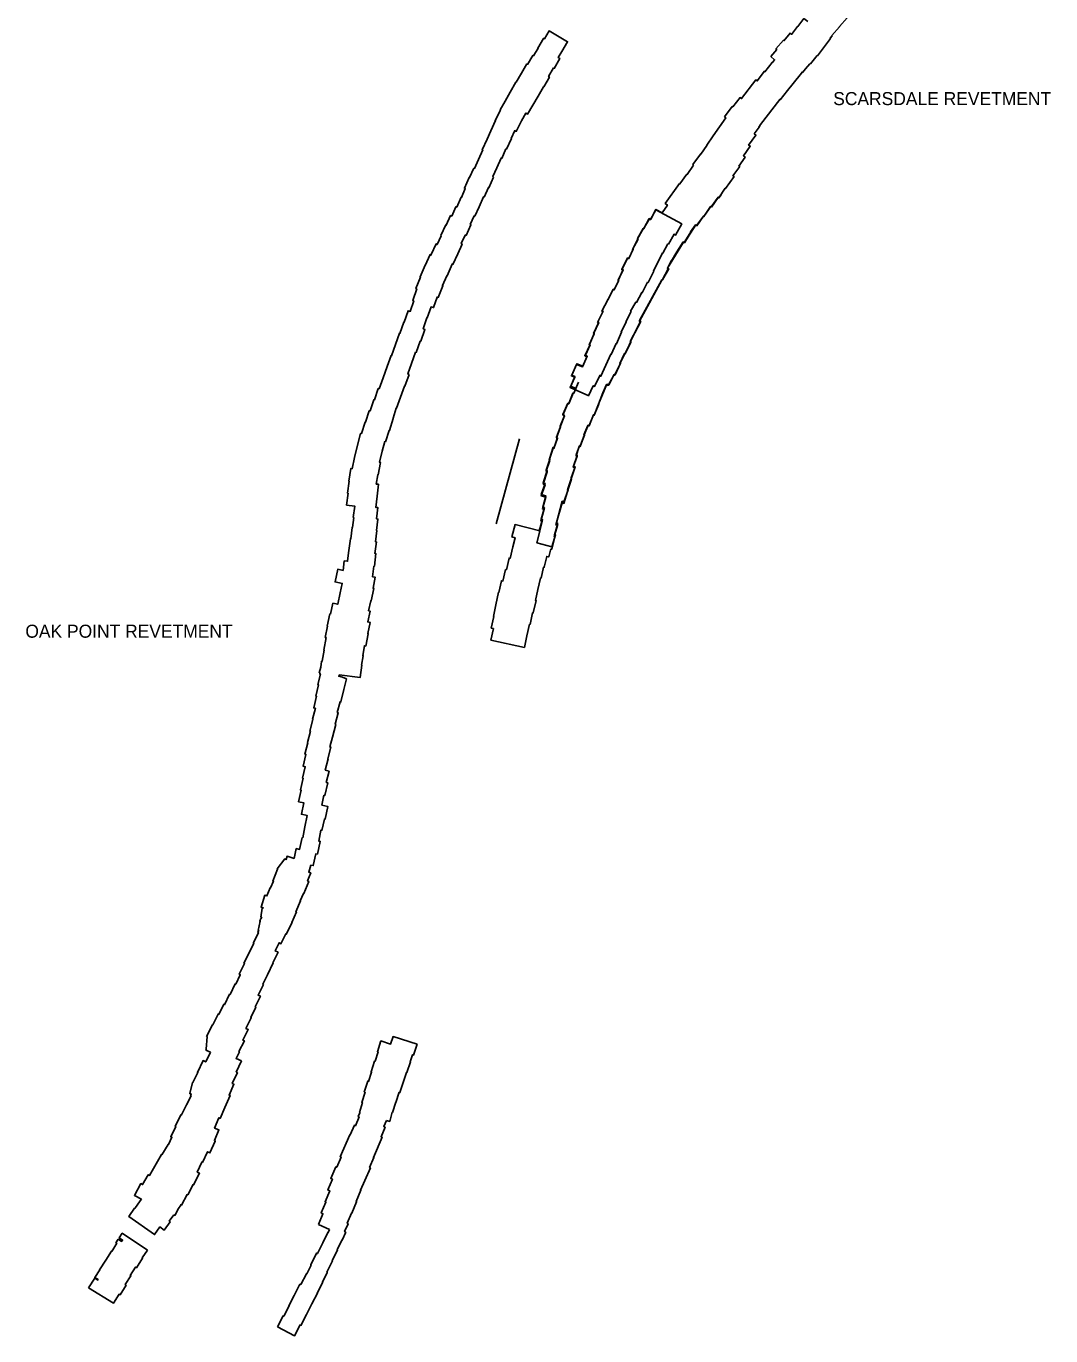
# Model space of a CAD drawing. Extents: x 2650582 to 3923188, y 277893 to 989177.
# Drawn here: x 3697951 to 3710525, y 472295 to 488376 of the extents above; entities that cross this region are included whole.
import ezdxf

# ---------------------------------------------------------------- set-up
doc = ezdxf.new("R2010")
doc.units = 0
doc.layers.add('Level 3', color=7, linetype='Continuous')

msp = doc.modelspace()

# ---------------------------------------------------------------- linework, layer by layer
at = {"layer": 'Level 3'}
msp.add_line((3703718, 482265), (3704003, 483310), dxfattribs=at)
for points in [[(3707090, 488004), (3707162, 488088), (3707151, 488098), (3707243, 488204), (3707250, 488197), (3707326, 488291), (3707345, 488276), (3707418, 488372), (3707420, 488371), (3707496, 488471), (3707544, 488434)], [(3708025, 488480), (3707931, 488372), (3707934, 488369), (3707840, 488260), (3707842, 488257), (3707817, 488228), (3707821, 488225), (3707661, 488013), (3707659, 488015), (3707576, 487912), (3707573, 487914), (3707571, 487912), (3707570, 487913), (3707516, 487852), (3707484, 487811), (3707482, 487813), (3707481, 487811)], [(3703443, 486634), (3703454, 486629), (3703503, 486738), (3703501, 486739), (3703554, 486857), (3703548, 486860), (3703607, 486991), (3703609, 486990), (3703654, 487091), (3703653, 487092), (3703709, 487217), (3703705, 487219), (3703770, 487346), (3703768, 487348), (3703830, 487456), (3703828, 487457), (3703892, 487567), (3703891, 487568), (3703961, 487689), (3703963, 487688), (3704028, 487800), (3704030, 487799), (3704095, 487913), (3704105, 487906), (3704170, 488018), (3704178, 488013), (3704232, 488105), (3704228, 488107), (3704298, 488227), (3704310, 488220), (3704367, 488318), (3704595, 488186), (3704525, 488065), (3704523, 488066), (3704480, 487991), (3704501, 487978), (3704431, 487858), (3704423, 487863), (3704362, 487758), (3704372, 487751), (3704302, 487631), (3704301, 487631), (3704235, 487518), (3704234, 487519), (3704168, 487407), (3704168, 487407), (3704104, 487297), (3704084, 487309), (3704030, 487215), (3704031, 487215), (3703965, 487085), (3703947, 487095), (3703904, 486998), (3703905, 486998), (3703845, 486866), (3703839, 486869), (3703787, 486752), (3703779, 486756), (3703726, 486638), (3703725, 486639), (3703676, 486530), (3703686, 486524)], [(3706519, 487265), (3706616, 487389), (3706622, 487384), (3706713, 487500), (3706731, 487487), (3706907, 487718), (3706922, 487705), (3707010, 487822), (3707016, 487817), (3707104, 487932), (3707109, 487929), (3707136, 487964), (3707090, 488004)], [(3707481, 487811), (3707477, 487814), (3707448, 487780), (3707295, 487586), (3707294, 487587), (3707205, 487473), (3707198, 487478), (3706964, 487170), (3706945, 487139), (3706942, 487141), (3706940, 487139), (3706945, 487136), (3706883, 487056)], [(3706142, 486669), (3706133, 486676), (3706225, 486806), (3706229, 486804), (3706306, 486913), (3706302, 486917), (3706383, 487029), (3706381, 487030), (3706537, 487252), (3706519, 487265)], [(3706883, 487056), (3706906, 487039), (3706817, 486917), (3706837, 486904), (3706752, 486785), (3706774, 486768), (3706697, 486659), (3706707, 486652), (3706624, 486540), (3706638, 486530), (3706535, 486383), (3706531, 486386), (3706450, 486270)], [(3702923, 485570), (3702921, 485571), (3702980, 485702), (3702994, 485695), (3703043, 485803), (3703040, 485804), (3703099, 485935), (3703105, 485932), (3703158, 486050), (3703173, 486044), (3703225, 486160), (3703234, 486155), (3703288, 486275), (3703291, 486274), (3703339, 486382), (3703329, 486387), (3703388, 486518), (3703391, 486517), (3703443, 486634)], [(3705754, 486085), (3705820, 486180), (3705794, 486199), (3705969, 486443), (3705974, 486440), (3706059, 486560), (3706064, 486556), (3706142, 486669)], [(3703686, 486524), (3703628, 486393), (3703623, 486396), (3703570, 486278), (3703565, 486281), (3703509, 486158), (3703508, 486158), (3703456, 486042), (3703447, 486046), (3703400, 485942), (3703408, 485938), (3703349, 485807), (3703338, 485812), (3703290, 485706), (3703300, 485701), (3703247, 485582), (3703247, 485582), (3703188, 485451), (3703176, 485456)], [(3705026, 483874), (3705074, 483976), (3705095, 483966), (3705161, 484092), (3705171, 484090), (3705242, 484232), (3705236, 484235), (3705295, 484356), (3705300, 484354), (3705373, 484496), (3705364, 484503), (3705488, 484747), (3705477, 484754), (3705751, 485259), (3705755, 485258), (3705833, 485398), (3705821, 485405), (3706014, 485726), (3706029, 485718), (3706164, 485937), (3706179, 485928), (3706263, 486044), (3706266, 486041), (3706352, 486164), (3706361, 486159), (3706443, 486276), (3706452, 486272), (3706480, 486311)], [(3705101, 483971), (3705168, 484101), (3705177, 484095), (3705246, 484237), (3705239, 484241), (3705302, 484362), (3705305, 484360), (3705373, 484503), (3705367, 484507), (3705491, 484752), (3705477, 484761), (3705753, 485262), (3705758, 485260), (3705836, 485397), (3705822, 485405), (3706016, 485726), (3706029, 485720), (3706167, 485935), (3706181, 485925), (3706263, 486042), (3706268, 486038), (3706352, 486162), (3706361, 486156), (3706444, 486274), (3706452, 486268), (3706480, 486307)], [(3706450, 486270), (3706442, 486276), (3706359, 486158), (3706350, 486164), (3706266, 486041), (3706262, 486043), (3706177, 485926), (3706163, 485936), (3706105, 485852), (3706109, 485850), (3706026, 485720), (3706014, 485727), (3705936, 485605), (3705872, 485496), (3705870, 485498), (3705820, 485403), (3705830, 485397), (3705755, 485258), (3705750, 485261), (3705478, 484758), (3705493, 484751), (3705420, 484612), (3705367, 484505), (3705372, 484501), (3705301, 484357), (3705297, 484359), (3705238, 484240), (3705245, 484237), (3705174, 484095), (3705165, 484099), (3705099, 483970), (3705076, 483982)], [(3704854, 483836), (3704625, 483941), (3704682, 484065), (3704642, 484082), (3704706, 484224), (3704776, 484193), (3704830, 484315), (3704805, 484329), (3704866, 484458), (3704860, 484462), (3704920, 484597), (3704915, 484601), (3704975, 484735), (3704964, 484739), (3705028, 484870), (3705017, 484875), (3705087, 485018), (3705090, 485017), (3705152, 485140), (3705165, 485137), (3705220, 485248), (3705214, 485252), (3705274, 485379), (3705259, 485387), (3705330, 485525), (3705342, 485521), (3705400, 485633), (3705390, 485636), (3705460, 485762), (3705455, 485764), (3705521, 485889), (3705528, 485886), (3705599, 486009), (3705613, 486002), (3705680, 486123), (3705997, 485948), (3705921, 485811), (3705902, 485822), (3705832, 485701), (3705827, 485702), (3705765, 485590), (3705761, 485593), (3705650, 485370), (3705653, 485368), (3705582, 485228), (3705576, 485231), (3705511, 485104), (3705506, 485108), (3705441, 484985), (3705431, 484989), (3705369, 484876), (3705374, 484874), (3705310, 484746), (3705314, 484743), (3705251, 484624), (3705258, 484618), (3705194, 484477), (3705193, 484478), (3705131, 484346), (3705127, 484348), (3705005, 484078), (3704990, 484087), (3704927, 483952), (3704910, 483961), (3704853, 483836)], [(3704634, 483954), (3704685, 484073), (3704648, 484089), (3704709, 484232), (3704781, 484202), (3704837, 484324), (3704813, 484335), (3704871, 484465), (3704863, 484469), (3704923, 484603), (3704918, 484605), (3704978, 484739), (3704968, 484745), (3705031, 484876), (3705019, 484881), (3705090, 485022), (3705094, 485020), (3705156, 485147), (3705168, 485141), (3705222, 485253), (3705216, 485257), (3705278, 485383), (3705262, 485391), (3705331, 485531), (3705346, 485524), (3705400, 485637), (3705394, 485641), (3705459, 485766), (3705455, 485769), (3705523, 485893), (3705529, 485890), (3705598, 486014), (3705615, 486005), (3705679, 486127), (3705754, 486085)], [(3702380, 484197), (3702381, 484196), (3702429, 484332), (3702434, 484330), (3702482, 484467), (3702531, 484606), (3702538, 484604), (3702587, 484743), (3702591, 484742), (3702638, 484881), (3702663, 484873), (3702707, 485002), (3702694, 485006), (3702743, 485150), (3702733, 485154), (3702789, 485296), (3702784, 485298), (3702846, 485440), (3702849, 485439), (3702907, 485571), (3702921, 485565), (3702923, 485570)], [(3703176, 485456), (3703175, 485454), (3703179, 485452), (3703117, 485310), (3703113, 485312), (3703059, 485192), (3703065, 485189), (3703007, 485045), (3702994, 485050), (3702950, 484920), (3702919, 484930), (3702872, 484793), (3702869, 484794), (3702824, 484660), (3702844, 484653), (3702793, 484507), (3702786, 484509), (3702737, 484370), (3702729, 484373), (3702680, 484234), (3702678, 484234), (3702633, 484107), (3702650, 484101)], [(3701712, 481292), (3701775, 481278), (3701804, 481418), (3701805, 481418), (3701830, 481534), (3701741, 481553), (3701774, 481707), (3701839, 481693), (3701854, 481811), (3701895, 481806), (3701911, 481941), (3701912, 481940), (3701930, 482082), (3701934, 482082), (3701951, 482222), (3701956, 482221), (3701971, 482343), (3701965, 482344), (3701982, 482483), (3701883, 482495), (3701901, 482640), (3701895, 482640), (3701913, 482791), (3701909, 482791), (3701936, 482945), (3701951, 482942), (3701978, 483082), (3701978, 483082), (3702015, 483233), (3702016, 483233), (3702055, 483376), (3702065, 483373), (3702110, 483515), (3702115, 483514), (3702160, 483655), (3702172, 483651), (3702217, 483790), (3702224, 483788), (3702272, 483927), (3702282, 483924), (3702330, 484060), (3702331, 484059), (3702380, 484197)], [(3702650, 484101), (3702599, 483955), (3702594, 483957), (3702546, 483820), (3702543, 483821), (3702496, 483685), (3702492, 483686), (3702453, 483561), (3702456, 483560), (3702409, 483412), (3702405, 483413), (3702360, 483273), (3702351, 483276), (3702319, 483157), (3702321, 483157), (3702288, 483022), (3702298, 483020), (3702269, 482867), (3702266, 482868), (3702246, 482754), (3702274, 482751), (3702257, 482606), (3702258, 482606), (3702241, 482467), (3702268, 482464), (3702251, 482325), (3702267, 482323), (3702250, 482185), (3702253, 482185), (3702236, 482045), (3702249, 482043), (3702231, 481901), (3702243, 481900), (3702224, 481745), (3702218, 481745), (3702202, 481616), (3702235, 481609), (3702207, 481475), (3702217, 481473), (3702185, 481319), (3702179, 481321), (3702153, 481198)], [(3704729, 484005), (3704670, 483870), (3704661, 483868), (3704610, 483742), (3704600, 483746), (3704536, 483607), (3704557, 483596), (3704503, 483464), (3704508, 483462), (3704458, 483331), (3704471, 483325), (3704429, 483201), (3704419, 483206), (3704371, 483062), (3704378, 483059), (3704331, 482924), (3704346, 482921), (3704297, 482768), (3704319, 482761), (3704272, 482627), (3704329, 482611), (3704291, 482472), (3704310, 482465), (3704271, 482324), (3704289, 482317), (3704248, 482180), (3704255, 482176), (3704218, 482034), (3704403, 481985), (3704448, 482129), (3704436, 482132), (3704475, 482271), (3704458, 482278), (3704530, 482542), (3704550, 482536), (3704601, 482681), (3704594, 482682), (3704645, 482829), (3704638, 482832), (3704686, 482967), (3704667, 482974), (3704713, 483106), (3704702, 483111), (3704742, 483224), (3704750, 483221), (3704802, 483361), (3704802, 483368), (3704846, 483477), (3704859, 483471), (3704913, 483605), (3704923, 483600), (3704976, 483733), (3704974, 483734), (3705028, 483873)], [(3704254, 482180), (3704285, 482294), (3704267, 482300), (3704308, 482444), (3704287, 482449), (3704327, 482591), (3704272, 482608), (3704318, 482746), (3704296, 482754), (3704345, 482906), (3704331, 482911), (3704377, 483045), (3704370, 483048), (3704417, 483195), (3704428, 483191), (3704470, 483317), (3704458, 483322), (3704509, 483456), (3704504, 483458), (3704558, 483591), (3704538, 483600), (3704598, 483743), (3704610, 483738), (3704664, 483872), (3704672, 483868), (3704698, 483927), (3704634, 483954)], [(3705076, 483982), (3704974, 483734), (3704977, 483733), (3704954, 483677), (3704923, 483599), (3704913, 483602), (3704889, 483544), (3704859, 483467), (3704845, 483473), (3704796, 483358), (3704801, 483356), (3704785, 483315), (3704748, 483214), (3704739, 483217), (3704700, 483101), (3704711, 483096), (3704665, 482961), (3704683, 482954), (3704637, 482817), (3704642, 482815), (3704592, 482665), (3704595, 482664), (3704549, 482517), (3704527, 482523), (3704452, 482253), (3704470, 482247), (3704437, 482133), (3704438, 482133), (3704431, 482107), (3704440, 482104), (3704400, 481954), (3704388, 481958)], [(3703657, 480985), (3703688, 481128), (3703685, 481129), (3703716, 481272), (3703714, 481272), (3703746, 481425), (3703751, 481424), (3703782, 481567), (3703802, 481562), (3703833, 481704), (3703845, 481702), (3703876, 481845), (3703889, 481841), (3703922, 481983), (3703924, 481982), (3703953, 482095), (3703912, 482105), (3703950, 482256), (3704254, 482180)], [(3704388, 481958), (3704363, 481859), (3704339, 481866), (3704308, 481733), (3704300, 481734), (3704270, 481599), (3704262, 481600), (3704230, 481458), (3704229, 481459), (3704201, 481326), (3704208, 481324), (3704173, 481172), (3704166, 481174), (3704135, 481031), (3704127, 481033), (3704096, 480890), (3704096, 480890), (3704065, 480748), (3703653, 480837), (3703684, 480980), (3703657, 480985)], [(3701583, 480578), (3701583, 480578), (3701607, 480715), (3701603, 480716), (3701630, 480869), (3701620, 480871), (3701649, 481008), (3701644, 481009), (3701676, 481159), (3701684, 481158), (3701712, 481292)], [(3702153, 481198), (3702170, 481194), (3702142, 481060), (3702171, 481054), (3702142, 480917), (3702149, 480916), (3702117, 480765), (3702101, 480769), (3702080, 480648), (3702088, 480646), (3702067, 480530), (3702069, 480530), (3702048, 480377), (3701792, 480413)], [(3701337, 478413), (3701344, 478411), (3701372, 478545), (3701369, 478546), (3701398, 478685), (3701329, 478699), (3701358, 478838), (3701294, 478852), (3701324, 478997), (3701316, 478999), (3701349, 479141), (3701340, 479144), (3701375, 479283), (3701348, 479290), (3701384, 479433), (3701371, 479437), (3701406, 479578), (3701401, 479580), (3701438, 479720), (3701432, 479721), (3701470, 479864), (3701463, 479866), (3701500, 480000), (3701479, 480005), (3701515, 480148), (3701504, 480151), (3701537, 480290), (3701530, 480291), (3701562, 480421), (3701554, 480422), (3701556, 480435), (3701548, 480437), (3701565, 480504), (3701574, 480576), (3701582, 480575), (3701583, 480578)], [(3701792, 480413), (3701787, 480393), (3701831, 480382), (3701881, 480362), (3701850, 480233), (3701850, 480233), (3701814, 480078), (3701802, 480080), (3701769, 479947), (3701781, 479944), (3701742, 479805), (3701752, 479802), (3701710, 479647), (3701710, 479647), (3701678, 479526), (3701688, 479523), (3701652, 479379), (3701654, 479379), (3701655, 479378), (3701620, 479239), (3701668, 479227), (3701634, 479090), (3701651, 479086), (3701614, 478929), (3701604, 478932), (3701579, 478811), (3701651, 478796), (3701618, 478638), (3701610, 478640), (3701580, 478501), (3701568, 478504), (3701540, 478370), (3701560, 478366), (3701527, 478208)], [(3700213, 475776), (3700157, 475804), (3700162, 475816), (3700160, 475816), (3700170, 475969), (3700165, 475971), (3700238, 476115), (3700239, 476114), (3700306, 476245), (3700313, 476241), (3700374, 476367), (3700384, 476361), (3700446, 476488), (3700452, 476485), (3700515, 476615), (3700522, 476612), (3700578, 476728), (3700566, 476734), (3700630, 476866), (3700623, 476869), (3700687, 476999), (3700685, 476999), (3700743, 477118), (3700740, 477119), (3700800, 477248), (3700793, 477251), (3700804, 477272), (3700799, 477273), (3700821, 477385), (3700817, 477386), (3700824, 477400), (3700826, 477413), (3700830, 477412), (3700842, 477435), (3700830, 477437), (3700847, 477547), (3700857, 477545), (3700859, 477550), (3700834, 477558), (3700879, 477704), (3700904, 477697), (3700946, 477795), (3700949, 477794), (3700984, 477876), (3700977, 477878), (3701036, 478024), (3701031, 478028), (3701125, 478153), (3701140, 478142), (3701153, 478184), (3701238, 478157), (3701264, 478277), (3701306, 478268), (3701337, 478413)], [(3701527, 478208), (3701505, 478213), (3701474, 478068), (3701445, 478074), (3701418, 477988), (3701443, 477978), (3701404, 477880), (3701418, 477875), (3701357, 477725), (3701352, 477728), (3701313, 477637), (3701318, 477634), (3701260, 477503), (3701266, 477501), (3701210, 477372), (3701214, 477370), (3701142, 477225), (3701135, 477229), (3701076, 477110), (3701054, 477122), (3701007, 477022), (3701041, 477005), (3700978, 476876), (3700981, 476874), (3700911, 476729), (3700910, 476729), (3700853, 476612), (3700861, 476608), (3700797, 476478), (3700825, 476464), (3700761, 476334), (3700768, 476331), (3700706, 476204), (3700712, 476201), (3700648, 476070), (3700676, 476056), (3700610, 475925), (3700629, 475916), (3700562, 475784), (3700567, 475781), (3700527, 475701), (3700591, 475671)], [(3702747, 475875), (3702454, 475970), (3702423, 475877), (3702304, 475916), (3702260, 475783), (3702270, 475780), (3702233, 475666), (3702226, 475668), (3702183, 475535), (3702190, 475532), (3702152, 475418), (3702142, 475422), (3702099, 475288), (3702110, 475285), (3702069, 475161), (3702076, 475159), (3702040, 475035)], [(3702371, 474940), (3702412, 474928), (3702444, 475039), (3702446, 475038), (3702486, 475162), (3702488, 475161), (3702528, 475285), (3702537, 475282), (3702618, 475529), (3702623, 475528), (3702667, 475661), (3702664, 475661), (3702692, 475745), (3702704, 475741), (3702747, 475875)], [(3699364, 473971), (3699278, 474019), (3699358, 474163), (3699379, 474151), (3699448, 474273), (3699465, 474264), (3699531, 474379), (3699530, 474379), (3699610, 474520), (3699615, 474517), (3699691, 474645), (3699695, 474642), (3699739, 474732), (3699725, 474739), (3699785, 474863), (3699780, 474865), (3699850, 475010), (3699858, 475007), (3699917, 475130), (3699919, 475129), (3699974, 475243), (3699968, 475246), (3699977, 475264), (3699957, 475269), (3699991, 475405), (3699997, 475404), (3700058, 475528), (3700052, 475530), (3700122, 475675), (3700155, 475659), (3700213, 475776)], [(3700591, 475671), (3700528, 475534), (3700542, 475527), (3700479, 475393), (3700500, 475384), (3700441, 475251), (3700452, 475246), (3700390, 475100), (3700388, 475100), (3700331, 474965), (3700315, 474972), (3700262, 474846), (3700316, 474823), (3700260, 474691), (3700270, 474686), (3700206, 474541), (3700175, 474554), (3700114, 474423), (3700106, 474427), (3700050, 474305), (3700079, 474290), (3700005, 474148), (3699999, 474151), (3699933, 474024), (3699924, 474029), (3699858, 473900), (3699847, 473906), (3699845, 473903), (3699850, 473900), (3699820, 473857), (3699774, 473774), (3699761, 473781)], [(3702040, 475035), (3702046, 475033), (3702026, 474987), (3702036, 474983), (3701992, 474875), (3701979, 474880), (3701925, 474761), (3701921, 474763), (3701805, 474494), (3701816, 474489), (3701761, 474364), (3701750, 474369), (3701688, 474228), (3701708, 474219), (3701651, 474086), (3701675, 474075), (3701619, 473941), (3701629, 473937), (3701571, 473804), (3701593, 473794), (3701536, 473660)], [(3701874, 473568), (3701859, 473575), (3701901, 473671), (3701890, 473676), (3701944, 473800), (3701946, 473800), (3702006, 473941), (3701999, 473944), (3702058, 474082), (3702053, 474085), (3702106, 474203), (3702107, 474203), (3702175, 474357), (3702165, 474362), (3702218, 474484), (3702211, 474486), (3702318, 474733), (3702305, 474739), (3702355, 474856), (3702339, 474863), (3702371, 474940)], [(3699761, 473781), (3699706, 473703), (3699717, 473695), (3699645, 473594), (3699592, 473631), (3699526, 473538), (3699209, 473760), (3699281, 473862), (3699283, 473860), (3699348, 473953), (3699350, 473952), (3699364, 473971)], [(3701674, 473601), (3701655, 473563), (3701654, 473564), (3701592, 473436), (3701590, 473437), (3701526, 473305), (3701513, 473311), (3701442, 473166), (3701447, 473163), (3701394, 473055), (3701390, 473057), (3701321, 472923), (3701310, 472928), (3701239, 472791), (3701241, 472790), (3701174, 472662), (3701176, 472661), (3701111, 472535), (3701104, 472539), (3701034, 472403)], [(3701536, 473660), (3701674, 473601)], [(3698717, 472884), (3698791, 473003), (3698829, 472979), (3698832, 472985), (3698792, 473010), (3698853, 473106), (3698852, 473106), (3698927, 473225), (3698927, 473225), (3698996, 473335), (3699000, 473332), (3699062, 473431), (3699051, 473438), (3699080, 473481), (3699122, 473453), (3699133, 473470), (3699092, 473498), (3699129, 473554), (3699438, 473346)], [(3701034, 472403), (3701245, 472295), (3701312, 472428), (3701323, 472423), (3701391, 472556), (3701389, 472557), (3701457, 472687), (3701457, 472687), (3701524, 472819), (3701522, 472820), (3701591, 472954), (3701588, 472955), (3701646, 473073), (3701641, 473076), (3701709, 473215), (3701707, 473217), (3701771, 473349), (3701767, 473351), (3701825, 473471), (3701827, 473470), (3701874, 473568)], [(3699438, 473346), (3699374, 473252), (3699378, 473249), (3699304, 473131), (3699292, 473138), (3699228, 473037), (3699235, 473033), (3699166, 472923), (3699177, 472916), (3699103, 472797), (3699090, 472805), (3699021, 472694), (3698717, 472884)]]:
    msp.add_lwpolyline(points, dxfattribs=at)

# ---------------------------------------------------------------- texts
for s, p in [('SCARSDALE REVETMENT', (3707855, 487407)), ('OAK POINT REVETMENT', (3697940, 480867))]:
    msp.add_text(s, height=160, dxfattribs=at).set_placement(p)

doc.saveas('drawing.dxf')
